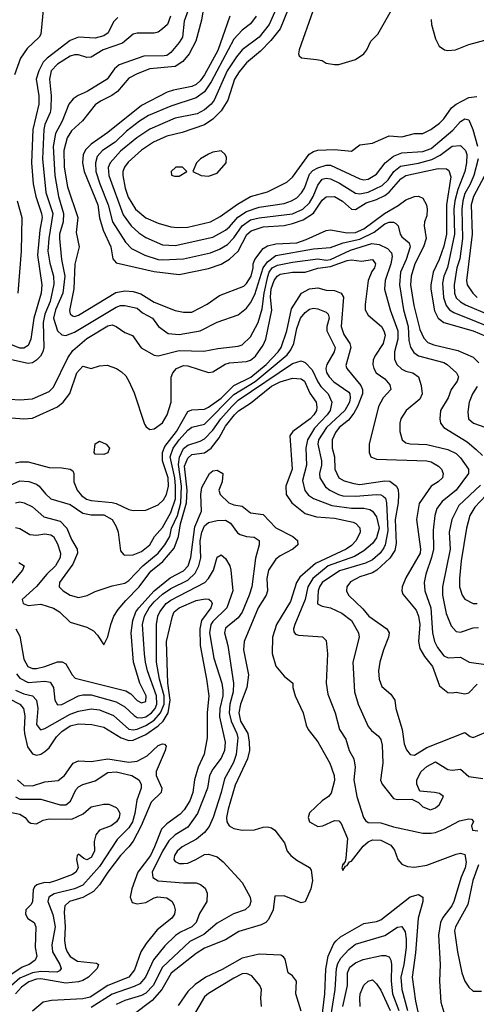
# Model space of a CAD drawing. Header units: inches. Extents: x 1793402 to 1900366, y 320852 to 470679.
# Tile 391 of 604: x 1854170 to 1856345, y 433960 to 438653. Entities that reach past the tile are written whole.
import ezdxf

# ---------------------------------------------------------------- set-up
doc = ezdxf.new("R2010")
doc.units = ezdxf.units.IN
doc.header["$MEASUREMENT"] = 0
doc.layers.add('B8453', color=7, linetype='Continuous')

msp = doc.modelspace()

# ---------------------------------------------------------------- linework, layer by layer
at = {"layer": 'B8453', "color": 4}
for points, elevation in [([(1855507.6, 438850), (1855410.3, 438610), (1855366.5, 438553.5), (1855316.9, 438503.1), (1855250, 438447.3), (1855215.3, 438404.7), (1855193.4, 438370), (1855161.1, 438270), (1855130, 438218.4), (1855090, 438178.7), (1855050, 438151.3), (1854944.4, 438115.6), (1854870, 438098), (1854807.3, 438070), (1854750, 438031.6), (1854686.8, 437973.2), (1854668.4, 437950), (1854661.3, 437930), (1854660.3, 437910), (1854671.8, 437850), (1854687.1, 437807.1), (1854721.6, 437750), (1854770, 437708), (1854830, 437683.8), (1854890, 437666), (1854922, 437662), (1854970, 437663.8), (1855079, 437690), (1855124.9, 437715.1), (1855206.7, 437773.3), (1855270, 437810.4), (1855350, 437832.7), (1855442, 437878), (1855470, 437902.8), (1855548.2, 438011.8), (1855570, 438025.5), (1855590, 438030.6), (1855670, 438034), (1855750, 438026), (1855790, 438056), (1855850, 438064.7), (1855930, 438098.8), (1855990, 438094), (1856050, 438110.8), (1856090, 438110.7), (1856129, 438130), (1856170, 438160.5), (1856190, 438180.7), (1856227.4, 438232.6), (1856249.8, 438250.2), (1856310, 438282.4), (1856347.5, 438287.5)], 376), ([(1855012.7, 438810), (1854953.7, 438646.3), (1854944.9, 438570), (1854930, 438543.7), (1854890, 438496), (1854870, 438482.9), (1854858.7, 438481.3), (1854761.4, 438478.6), (1854642.8, 438437.2), (1854620.9, 438419.1), (1854586.8, 438370), (1854490.8, 438310), (1854448.2, 438291.8), (1854424.4, 438275.6), (1854404, 438250), (1854372.4, 438170), (1854339.5, 438110), (1854329, 438049), (1854337.7, 437910), (1854354.3, 437810), (1854378.9, 437730), (1854377.4, 437690), (1854359.5, 437630), (1854358.7, 437610), (1854368.7, 437510), (1854385.2, 437430), (1854375.6, 437350), (1854340.8, 437270), (1854330.3, 437230), (1854350.3, 437170.3), (1854370, 437150.6), (1854390, 437148.2), (1854430, 437163.7), (1854630, 437283.1), (1854650, 437290.4), (1854670.4, 437290.4), (1854730, 437278.8), (1854755.2, 437255.2), (1854802.8, 437230), (1854830.8, 437190), (1854877.5, 437157.5), (1854930, 437152.7), (1855029.6, 437170.4), (1855110, 437210.7), (1855210, 437246.8), (1855250, 437278.8), (1855270, 437302.8), (1855290, 437342.8), (1855329, 437471), (1855350, 437498.9), (1855390, 437528.9), (1855570, 437560.9), (1855650, 437566.4), (1855710.8, 437589.2), (1855790, 437607.5), (1855859.1, 437640.9), (1855910, 437679.6), (1855930, 437687.4), (1855950, 437688.4), (1855962, 437682), (1855972.7, 437670), (1855982.4, 437630), (1855990, 437617.3), (1856026, 437590), (1856030.5, 437570.5), (1856010.3, 437510), (1855983.6, 437450), (1855978.9, 437390), (1855998, 437270), (1856020.2, 437190), (1856024.2, 437124.2), (1856031.8, 437091.8), (1856047.5, 437067.5), (1856070, 437050.5), (1856190, 437019.3), (1856206.8, 437010), (1856251.3, 436970), (1856261, 436950), (1856254, 436930), (1856226, 436890), (1856210.8, 436850), (1856174, 436790), (1856170.7, 436750), (1856174.8, 436730), (1856191, 436710), (1856301.3, 436641.3), (1856345.1, 436605.1), (1856375.1, 436575.1)], 352), ([(1855416.4, 438763.6), (1855357.6, 438630), (1855310, 438569.6), (1855230, 438509.6), (1855203.4, 438476.6), (1855158.3, 438410), (1855095.8, 438270), (1855081.6, 438250), (1855050, 438223.6), (1855015.1, 438204.9), (1854910, 438183.6), (1854790, 438131.5), (1854728, 438090), (1854650, 438026), (1854600.4, 437970), (1854591.9, 437948.1), (1854593.7, 437910), (1854663.4, 437723.4), (1854700.5, 437670), (1854737.2, 437637.2), (1854770, 437615.5), (1854850, 437580.4), (1854910, 437576.4), (1855090, 437616.4), (1855150, 437650.4), (1855170, 437666.4), (1855209, 437711), (1855250, 437739), (1855310, 437759.6), (1855430, 437777.6), (1855465.2, 437790), (1855490, 437804.4), (1855512.9, 437827.1), (1855526.3, 437850), (1855550, 437917.1), (1855566.2, 437933.8), (1855590, 437947.4), (1855630, 437959.5), (1855650, 437959.5), (1855790, 437894.9), (1855810, 437890.4), (1855830, 437892.7), (1855870, 437916.3), (1855911.6, 437970), (1855950, 438003.1), (1855990, 438018), (1856090, 438024.2), (1856130, 438039.5), (1856233.1, 438126.9), (1856270, 438167.3), (1856290, 438180.7), (1856310, 438176), (1856328.2, 438130), (1856350.2, 438050.2)], 372), ([(1854283.8, 438716.2), (1854270, 438584), (1854263, 438570), (1854204.9, 438515.1), (1854173.4, 438470), (1854144.6, 438390)], 336), ([(1855565.7, 438694.3), (1855501, 438510), (1855498, 438490), (1855501, 438481), (1855511.6, 438471.6), (1855583.6, 438463.6), (1855610, 438458), (1855630, 438446), (1855670, 438438.8), (1855690, 438438.8), (1855770, 438462.8), (1855808.7, 438490), (1855824, 438510), (1855842, 438550), (1855875.5, 438584.5), (1855948, 438710)], 384), ([(1854636.5, 438663.5), (1854617.3, 438642.7), (1854590.5, 438590), (1854570, 438575.6), (1854530, 438564.2), (1854450, 438569.6), (1854410, 438553.6), (1854300.3, 438470), (1854281.7, 438450), (1854260.3, 438410), (1854248.9, 438370), (1854260.3, 438290), (1854260.9, 438250), (1854231.6, 438130), (1854226.3, 437970), (1854234.3, 437870), (1854245.8, 437810), (1854274.3, 437730), (1854276.5, 437710), (1854265.5, 437650), (1854254, 437530), (1854275.8, 437390), (1854271.7, 437350), (1854236.5, 437230), (1854222.6, 437130), (1854210, 437099.3), (1854190, 437087.6), (1854170, 437088), (1854110.9, 437110.9)], 344), ([(1854887.7, 438670), (1854874, 438630), (1854850, 438609), (1854830, 438594), (1854810, 438589.2), (1854730, 438589.2), (1854710, 438584), (1854658.7, 438541.3), (1854566.8, 438510), (1854510, 438475.1), (1854490, 438472.3), (1854450, 438485.6), (1854430, 438485.6), (1854410, 438478.7), (1854350, 438441.6), (1854320.3, 438410), (1854312, 438370), (1854319.5, 438290), (1854318, 438230), (1854314.9, 438210), (1854290, 438153.2), (1854284.9, 438130), (1854278.9, 437990), (1854294.9, 437830), (1854327.6, 437730), (1854307.9, 437610), (1854304, 437550), (1854312.5, 437492.5), (1854330.3, 437430), (1854332.8, 437392.8), (1854314.7, 437310), (1854290.2, 437250), (1854280.8, 437210), (1854284.9, 437090), (1854280.4, 437070), (1854268.2, 437050), (1854250.2, 437029.8), (1854230, 437017.6), (1854210, 437014.7), (1854130, 437031.5)], 348), ([(1855041.6, 438690), (1855036.4, 438650), (1855008.4, 438550), (1854977.1, 438490), (1854946.3, 438453.7), (1854910, 438429.7), (1854790, 438418), (1854730, 438395.1), (1854690, 438373.6), (1854636.3, 438310), (1854608.9, 438291.1), (1854554.7, 438265.3), (1854530, 438246.6), (1854468.8, 438171.2), (1854417.1, 438122.9), (1854395.8, 438090), (1854379.5, 438030), (1854380.8, 437950), (1854397, 437857), (1854446.7, 437710), (1854438, 437638), (1854452.7, 437570), (1854432, 437488), (1854428, 437370), (1854406.4, 437266.4), (1854410.6, 437250.6), (1854422, 437242), (1854430, 437239.1), (1854450, 437244.4), (1854627.7, 437352.3), (1854670, 437361.1), (1854710, 437358), (1854747, 437347), (1854810, 437307), (1854910, 437267.7), (1854950, 437259.1), (1854990, 437259.1), (1855063, 437297), (1855122.3, 437337.7), (1855237.2, 437382.8), (1855250, 437394.9), (1855272.3, 437430), (1855282.3, 437470), (1855282.3, 437490), (1855290, 437510.4), (1855330, 437563), (1855350, 437575.3), (1855390, 437584.6), (1855490, 437590.2), (1855535.3, 437604.7), (1855630, 437648.2), (1855650, 437652), (1855730, 437636.5), (1855770, 437638.2), (1855810, 437656.5), (1855908, 437730), (1855973.1, 437766.9), (1856010, 437794), (1856050.4, 437810.4), (1856070, 437812.4), (1856090, 437802.8), (1856107.7, 437770), (1856111.8, 437750), (1856110, 437718), (1856098.8, 437690), (1856097.3, 437670), (1856106, 437610), (1856093.6, 437570), (1856052.7, 437490), (1856035.6, 437430), (1856031.8, 437390), (1856047.9, 437290), (1856076.9, 437176.9), (1856094.7, 437134.7), (1856114.6, 437114.6), (1856142.7, 437102.7), (1856256.5, 437076.5), (1856330, 437044.4), (1856357.1, 437017.1)], 356), ([(1855170.4, 438670), (1855113.3, 438506.7), (1855050.2, 438390), (1855030, 438361.6), (1855010, 438343.5), (1854990, 438334), (1854902.7, 438317.3), (1854873, 438307), (1854750, 438244.2), (1854590, 438114.7), (1854510, 438060.5), (1854485.3, 438034.7), (1854471.8, 438010), (1854469.1, 437970), (1854476.9, 437930), (1854542, 437770), (1854549.1, 437709.1), (1854567.4, 437650), (1854603.8, 437570), (1854612.8, 437512.8), (1854630, 437494), (1854810, 437453.4), (1854930, 437438.7), (1855070, 437466.7), (1855130, 437488.5), (1855170, 437512.2), (1855210, 437550.4), (1855251.6, 437628.4), (1855272.6, 437647.4), (1855330, 437665.8), (1855430, 437672.7), (1855470, 437680.8), (1855520.5, 437699.5), (1855569, 437731), (1855610, 437792.4), (1855630, 437808.4), (1855670, 437810.4), (1855707.9, 437787.9), (1855750, 437750.4), (1855770, 437748.7), (1855820.7, 437779.3), (1855870, 437795.2), (1855910, 437814.9), (1855930, 437830.3), (1855985.8, 437894.2), (1856010, 437910.3), (1856164.1, 437944.1), (1856202.5, 437942.5), (1856214.9, 437934.9), (1856224.1, 437904.1), (1856202.6, 437770), (1856202.4, 437630), (1856190, 437573.2), (1856169, 437510), (1856139.6, 437450), (1856128.3, 437390), (1856128.2, 437368.2), (1856145.4, 437265.4), (1856163.1, 437230), (1856190, 437210.4), (1856330.8, 437170), (1856390, 437144.2)], 364), ([(1855297.1, 438670), (1855270, 438632.7), (1855230, 438603.7), (1855190, 438560.9), (1855082.5, 438357.5), (1855050, 438309.6), (1855010, 438280.5), (1854890, 438241.3), (1854783.4, 438196.6), (1854740.5, 438170), (1854678, 438122), (1854623.8, 438070), (1854563.8, 438030), (1854539.3, 438000.7), (1854530.3, 437970), (1854533.1, 437930), (1854551.2, 437871.2), (1854591.5, 437770), (1854611.8, 437690), (1854673, 437593), (1854703.1, 437563.1), (1854766, 437530), (1854830, 437510.4), (1854850, 437508.9), (1854950, 437513.7), (1855078.8, 437541.2), (1855121.3, 437558.7), (1855159.3, 437580.7), (1855190, 437614), (1855230, 437670.3), (1855270, 437698.3), (1855310.9, 437709.1), (1855470, 437727.7), (1855518.4, 437750), (1855550, 437779.3), (1855568.3, 437810), (1855590, 437864), (1855610, 437892.4), (1855630, 437897.6), (1855650, 437893.7), (1855693.5, 437873.5), (1855770, 437826.7), (1855790, 437823.1), (1855830, 437830.3), (1855897.2, 437862.8), (1855925.1, 437890), (1855951.5, 437930), (1855984.8, 437955.2), (1856070, 437969.1), (1856133.2, 437986.8), (1856173.2, 438006.8), (1856230, 438050.3), (1856270, 438052.7), (1856294, 438030), (1856299.5, 438010), (1856299, 437970), (1856290.2, 437930), (1856256.7, 437843.3), (1856242.9, 437790), (1856238, 437750), (1856241.5, 437630), (1856207.4, 437472.6), (1856190.3, 437430), (1856183.4, 437396.6), (1856189.1, 437329.1), (1856201.3, 437290), (1856218, 437270), (1856238, 437258), (1856451.1, 437171.1)], 368), ([(1856130, 438654), (1856131, 438630), (1856150, 438562), (1856167.5, 438527.5), (1856194, 438510), (1856210, 438506.8), (1856246, 438510), (1856310, 438534), (1856410, 438561)], 384), ([(1856354.6, 437990), (1856334, 437910), (1856314.6, 437865.4), (1856290, 437824.5), (1856280.7, 437790), (1856276.2, 437750), (1856279.1, 437610), (1856266.7, 437513.3), (1856252.7, 437470), (1856239.6, 437390), (1856241.1, 437350), (1856250, 437328), (1856270, 437308.4), (1856293.9, 437293.9), (1856519.1, 437199.1)], 372), ([(1856394.6, 437930), (1856331.7, 437810), (1856320.2, 437770), (1856325.8, 437630), (1856298.7, 437410), (1856302.4, 437390), (1856328.2, 437350), (1856349.2, 437329.2)], 376), ([(1854157.4, 437790), (1854179.6, 437710), (1854176.9, 437550), (1854160.3, 437350)], 336), ([(1854123.7, 436843.7), (1854170, 436841.6), (1854230, 436845.5), (1854310, 436880.7), (1854330, 436901), (1854398.8, 437041.2), (1854423.3, 437076.7), (1854490, 437134), (1854590, 437194), (1854610, 437198), (1854630, 437190.5), (1854670, 437162), (1854707.1, 437147.1), (1854748.3, 437088.3), (1854810, 437054), (1854830, 437050.6), (1854930, 437075.8), (1855047.3, 437072.7), (1855113.8, 437086.2), (1855210, 437097.3), (1855230, 437104), (1855270, 437141), (1855306, 437210), (1855325.5, 437274.5), (1855334.6, 437350), (1855351.2, 437428.8), (1855358.8, 437450), (1855373, 437470), (1855397.2, 437482.8), (1855470, 437497.7), (1855590, 437512.7), (1855630, 437506.7), (1855650, 437509.4), (1855745.8, 437554.2), (1855846.7, 437586.7), (1855881.6, 437581.6), (1855922, 437562), (1855941.4, 437541.4), (1855944.5, 437524.5), (1855938, 437490), (1855910.4, 437410), (1855908.1, 437368.1), (1855934.4, 437270), (1855971.6, 437170), (1855971.5, 437130), (1855955.8, 437070), (1855955.5, 437035.5), (1855967.3, 437010), (1855990, 436987.3), (1856010, 436977.3), (1856042, 436970), (1856070, 436951.3), (1856082, 436910), (1856087.3, 436870), (1856076.1, 436843.9), (1856011, 436790), (1855986, 436750), (1855981, 436730), (1855981, 436690), (1855991.3, 436650), (1856010, 436636), (1856030, 436631), (1856110, 436628.2), (1856210, 436603.8), (1856250, 436584.9), (1856270, 436564), (1856307.7, 436510), (1856307.7, 436490), (1856248.9, 436411.1), (1856182.9, 436357.1), (1856157, 436323), (1856148, 436290), (1856139.5, 436220.5), (1856141.3, 436130), (1856132.4, 436090), (1856104.4, 436010), (1856096.4, 435970), (1856100.4, 435930), (1856128.4, 435850), (1856137.1, 435730), (1856146.4, 435690), (1856160.6, 435660.6), (1856190, 435620.7), (1856210.7, 435610.7), (1856270, 435614.8), (1856310.7, 435590.7), (1856390, 435579.1)], 348), ([(1854130, 436755.5), (1854190, 436750.5), (1854230, 436753), (1854350, 436808.5), (1854377, 436830), (1854408.2, 436871.8), (1854442, 436970), (1854470, 437001), (1854510, 436991), (1854550, 437003.8), (1854586, 437006), (1854631.3, 436990), (1854655.2, 436975.2), (1854674.9, 436954.9), (1854690.4, 436930.4), (1854714.3, 436874.3), (1854764.6, 436724.6), (1854772.2, 436712.2), (1854790, 436699.1), (1854810, 436702.4), (1854850, 436732.2), (1854872.9, 436770), (1854890.8, 436830), (1854891.4, 436948.6), (1854899.5, 436970), (1854917.2, 436990), (1854950, 437004.4), (1854970, 437002.4), (1855070, 436970.7), (1855090, 436974), (1855148.5, 437011.5), (1855170, 437017.4), (1855250, 437024), (1855270, 437030.3), (1855292.8, 437050), (1855330, 437102.4), (1855343.1, 437130), (1855370.9, 437269.1), (1855364.5, 437330), (1855367.7, 437370), (1855382, 437410), (1855396.2, 437430), (1855410, 437439.5), (1855470, 437450.2), (1855530, 437448.9), (1855590, 437469.2), (1855650, 437477.4), (1855730, 437504.7), (1855750, 437507.7), (1855798, 437502), (1855850.3, 437510.3), (1855865.5, 437490), (1855860.4, 437470), (1855847.9, 437452.1), (1855830.3, 437410), (1855815.8, 437295.8), (1855816.4, 437270), (1855830, 437244.9), (1855892.7, 437190), (1855904.9, 437170), (1855910.3, 437150), (1855902, 437110), (1855862.4, 437050), (1855854, 437030), (1855852.2, 437010), (1855856.4, 436990), (1855868.4, 436970), (1855910, 436940.5), (1855933.3, 436913.3), (1855937.3, 436890), (1855901.3, 436850), (1855878.7, 436810), (1855834, 436630), (1855834, 436590), (1855842.8, 436570), (1855870, 436558), (1856110, 436550.4), (1856130, 436546.4), (1856165.5, 436525.5), (1856179.1, 436510), (1856187.7, 436490), (1856184, 436470), (1856162.8, 436450), (1856130, 436429.4), (1856073.4, 436346.6), (1856059.5, 436270), (1856079.5, 436130), (1856077, 436110), (1856010, 435992.7), (1855992.7, 435950), (1855990.6, 435930), (1855995.5, 435915.5), (1856058.6, 435838.6), (1856070.2, 435810.2), (1856075.6, 435770), (1856070.3, 435690), (1856076.5, 435656.5), (1856098.3, 435618.3), (1856136.4, 435570), (1856170, 435478), (1856210, 435446.8), (1856230, 435444), (1856250, 435448), (1856290, 435440.3), (1856310, 435444.9), (1856350, 435485.5)], 344), ([(1854150, 436540.5), (1854170, 436546), (1854210, 436546), (1854310, 436518), (1854370, 436517.3), (1854410.5, 436510.5), (1854422.8, 436502.8), (1854427.3, 436490), (1854428.2, 436450), (1854443.7, 436410), (1854464.5, 436384.5), (1854488.1, 436368.1), (1854510, 436362), (1854610, 436352), (1854630, 436347), (1854690, 436318.4), (1854710, 436314.4), (1854770, 436315.5), (1854830, 436340.5), (1854855.5, 436364.5), (1854869.8, 436390.2), (1854878.2, 436430), (1854877.1, 436470), (1854849.8, 436550), (1854849.8, 436590), (1854861.2, 436618.8), (1854916.8, 436690), (1854970, 436785.5), (1854990, 436793), (1855050, 436796.5), (1855070, 436806), (1855130, 436849.1), (1855190.5, 436909.5), (1855271.4, 436948.6), (1855344.6, 437010), (1855401.7, 437070), (1855414.8, 437090), (1855443.1, 437170), (1855464.9, 437275.1), (1855511.8, 437350), (1855550, 437370.2), (1855590, 437374.3), (1855630, 437363.8), (1855670, 437362.4), (1855700.7, 437350), (1855712, 437330), (1855701.5, 437190), (1855713.3, 437153.3), (1855742.6, 437110), (1855747.4, 437090), (1855724.1, 437004.1), (1855727.7, 436990), (1855794.3, 436910), (1855802.7, 436890), (1855802.7, 436870), (1855779.7, 436810), (1855762, 436778), (1855735.9, 436744.1), (1855691.3, 436708.7), (1855674.8, 436685.2), (1855658.9, 436650), (1855658.3, 436610), (1855668.8, 436570), (1855670.5, 436510), (1855690.8, 436470), (1855715.3, 436455.3), (1855762, 436442), (1855790, 436438.3), (1855910, 436455.8), (1855932.7, 436452.7), (1855964.9, 436430), (1855972.4, 436412.4), (1855974, 436390), (1855973.6, 436350), (1855958.8, 436270), (1855963.4, 436156.6), (1855956.4, 436123.6), (1855933, 436087), (1855871.5, 436028.5), (1855850, 436015.8), (1855790, 435997.6), (1855745.7, 435974.3), (1855727.7, 435950), (1855727.3, 435930), (1855736.3, 435910), (1855804.8, 435844.8), (1855833, 435810), (1855918.8, 435750), (1855930.4, 435730.4), (1855927.3, 435710), (1855903, 435650), (1855885.5, 435590), (1855879.3, 435550), (1855883, 435510), (1855894.4, 435474.4), (1855938.5, 435438.5), (1855957.3, 435410), (1855962, 435370), (1855992.4, 435270), (1856002, 435202), (1856012.8, 435172.8), (1856030, 435151), (1856050, 435147.7), (1856110, 435184.4), (1856290, 435256), (1856316, 435236), (1856330, 435231), (1856390, 435257.1)], 336), ([(1854050, 436400.4), (1854170, 436454.9), (1854212.5, 436452.5), (1854250, 436439.1), (1854262.8, 436430), (1854292.3, 436392.3), (1854318, 436370), (1854410, 436343), (1854470, 436300.5), (1854510, 436292.4), (1854570, 436292.4), (1854610, 436270.7), (1854630, 436238), (1854639.1, 436210), (1854650, 436122), (1854663.5, 436103.5), (1854670, 436101), (1854710, 436102), (1854750, 436118), (1854789.3, 436150), (1854811.8, 436190), (1854850, 436233), (1854890, 436304.9), (1854911.4, 436370), (1854912, 436430), (1854908.4, 436470), (1854886.8, 436570), (1854901, 436610), (1854930, 436650.3), (1854970, 436695.8), (1854990, 436710.4), (1855050, 436724.9), (1855190, 436866), (1855291.5, 436928.5), (1855443.7, 437056.3), (1855460.9, 437079.1), (1855475.4, 437110), (1855490, 437181), (1855507.3, 437230), (1855530, 437257.3), (1855550, 437274), (1855570, 437277.3), (1855590, 437275.5), (1855630, 437259.1), (1855639.1, 437250), (1855644.9, 437230), (1855633, 437190), (1855633, 437170), (1855673, 437090), (1855668.2, 437070), (1855633.4, 437010), (1855628.8, 436990), (1855631.8, 436971.8), (1855644.4, 436950), (1855667, 436927), (1855737.2, 436877.2), (1855743, 436870), (1855744.9, 436850), (1855741.1, 436830), (1855718.7, 436790), (1855631.6, 436710), (1855593.7, 436650), (1855590.4, 436630), (1855608.4, 436550), (1855608.4, 436530), (1855597.6, 436490), (1855600.4, 436470), (1855626.6, 436426.6), (1855647.7, 436410), (1855689.2, 436389.2), (1855710, 436384), (1855770, 436382.3), (1855870.3, 436390.3), (1855890, 436388), (1855901.3, 436381.3), (1855911.8, 436371.8), (1855917.6, 436350), (1855923.2, 436216.8), (1855911.7, 436150), (1855904.8, 436135.2), (1855886.4, 436110), (1855850, 436078.7), (1855817.2, 436062.8), (1855694.1, 436025.9), (1855610.5, 435970), (1855597.6, 435950), (1855592.2, 435930), (1855588.4, 435868.4), (1855610, 435857.3), (1855650, 435850.5), (1855703.9, 435823.9), (1855750.6, 435790), (1855784, 435730), (1855786.8, 435710), (1855757.3, 435590), (1855764.9, 435450), (1855782.8, 435390), (1855830, 435284.7), (1855845.2, 435265.2), (1855878.5, 435238.5), (1855890, 435222), (1855895.9, 435195.9), (1855900.4, 435110), (1855888, 435028), (1855896, 435010), (1855950, 434941), (1855970, 434936), (1856038, 434938), (1856070, 434922), (1856090, 434901), (1856127.5, 434887.5), (1856150, 434896), (1856168.7, 434910), (1856188.7, 434950), (1856170, 434964), (1856146, 434970), (1856076.4, 434976.4), (1856061.2, 435010), (1856062, 435030), (1856082.9, 435070), (1856110, 435092.7), (1856150, 435115.5), (1856210, 435078.4), (1856230, 435075.5), (1856270, 435081), (1856310, 435046), (1856375.6, 435035.6)], 332), ([(1854149.7, 436350.3), (1854170, 436355.5), (1854191.3, 436350), (1854230, 436330.6), (1854284.2, 436284.2), (1854362.6, 436262.6), (1854394.9, 436230), (1854416.1, 436176.1), (1854444, 436130), (1854444.9, 436110), (1854422.9, 436057.1), (1854359.1, 435970), (1854357.3, 435950), (1854376, 435930), (1854410, 435910.7), (1854450, 435899.1), (1854491.8, 435908.2), (1854530, 435926.8), (1854610, 435954.8), (1854670, 435967.3), (1854690, 435980.7), (1854756.9, 436050), (1854829.6, 436110), (1854861.1, 436150), (1854884.8, 436190), (1854893.5, 436230), (1854921.4, 436290), (1854936.8, 436350), (1854939.9, 436430), (1854926.8, 436533.2), (1854931.4, 436568.6), (1854950.7, 436609.3), (1854970, 436625.7), (1855030, 436644.9), (1855050, 436655.8), (1855090, 436696.5), (1855127.6, 436750), (1855179.8, 436810), (1855210, 436839.1), (1855470, 437014), (1855510, 437027.7), (1855530, 437018.8), (1855563.9, 436983.9), (1855590, 436927.7), (1855605.1, 436905.1), (1855639.3, 436870), (1855656.4, 436830), (1855648.7, 436790), (1855635.3, 436770), (1855574.2, 436705.8), (1855540.9, 436650), (1855533.1, 436610), (1855536.5, 436530), (1855517.3, 436457.3), (1855528.9, 436408.9), (1855546.1, 436386.1), (1855570, 436370.5), (1855657.2, 436337.2), (1855750, 436324.6), (1855810, 436324.9), (1855837.7, 436317.7), (1855850.3, 436310.3), (1855870, 436282.8), (1855883.1, 436230), (1855870, 436183.7), (1855850, 436157), (1855810, 436121.6), (1855764.9, 436095.1), (1855639.3, 436050), (1855566, 435990), (1855542.3, 435950), (1855530.3, 435890), (1855480.5, 435770), (1855474, 435750), (1855475.3, 435735.3), (1855484.5, 435724.5), (1855498.8, 435718.8), (1855611.6, 435711.6), (1855630, 435694), (1855635.5, 435630), (1855630.5, 435490.5), (1855638.5, 435438.5), (1855673, 435350), (1855694, 435270), (1855723, 435223), (1855739.1, 435170), (1855762, 435130), (1855768, 435090), (1855761.6, 435030), (1855776.3, 434950), (1855807.3, 434850), (1855816.8, 434836.8), (1855830, 434826.8), (1855890, 434825.5), (1855950, 434806), (1856090, 434776), (1856130, 434776), (1856150, 434778.8), (1856190, 434794), (1856265.8, 434834.2), (1856310, 434844.7), (1856322, 434842), (1856331.3, 434831.3), (1856322.8, 434810), (1856327.3, 434790), (1856352.5, 434787.5)], 328), ([(1854150, 436233.4), (1854170, 436227.3), (1854218.5, 436198.5), (1854250, 436196.3), (1854290, 436202.4), (1854317.4, 436197.4), (1854330.3, 436190.3), (1854350, 436154.8), (1854364.2, 436110), (1854362.6, 436090), (1854340.3, 436050), (1854298.7, 436010), (1854249, 435951), (1854180.7, 435890), (1854186.8, 435870), (1854210, 435860.7), (1854270, 435867.7), (1854330, 435847.7), (1854358.8, 435830), (1854410, 435781), (1854490, 435757.3), (1854520.5, 435740.5), (1854539.8, 435719.8), (1854570, 435674), (1854590, 435712), (1854603.6, 435770), (1854618.3, 435810), (1854638.7, 435841.3), (1854674.7, 435885.3), (1854739.1, 435950), (1854795.1, 436024.9), (1854851.2, 436070), (1854906.3, 436133.7), (1854926.8, 436190), (1854936.5, 436250), (1854964.9, 436350), (1854967.9, 436410), (1854954.6, 436525.5), (1854970, 436563.1), (1854990, 436580.2), (1855050, 436589.1), (1855081.3, 436610), (1855120.5, 436659.5), (1855150, 436715.8), (1855192.8, 436770), (1855211.6, 436788.4), (1855270, 436824.9), (1855370, 436906.3), (1855410, 436927.2), (1855470, 436944.9), (1855510, 436940.7), (1855526, 436930), (1855552.7, 436872.7), (1855581.6, 436830), (1855585.8, 436805.8), (1855583.1, 436790), (1855571.8, 436770), (1855553.7, 436750), (1855470.8, 436690), (1855456, 436670), (1855468, 436510), (1855438, 436430), (1855439.1, 436390), (1855465.5, 436350), (1855530, 436299.3), (1855583.4, 436283.4), (1855670, 436276.9), (1855758, 436258), (1855771.8, 436251.8), (1855790, 436230.8), (1855792.4, 436210), (1855772, 436170), (1855750, 436146.6), (1855725.5, 436130), (1855578.4, 436061.6), (1855504.2, 435995.8), (1855488.5, 435970), (1855459.5, 435880.5), (1855394, 435770), (1855374, 435710), (1855372.1, 435632.1), (1855390, 435571.3), (1855430, 435524.7), (1855470.9, 435490.9), (1855471.3, 435470), (1855482, 435430), (1855521, 435350), (1855534.8, 435290), (1855544, 435270), (1855590.4, 435210.4), (1855647.3, 435110), (1855667.7, 435050), (1855670, 435026), (1855653.2, 434966.8), (1855641, 434950), (1855610, 434929.2), (1855550, 434873.2), (1855544, 434850), (1855550.7, 434830), (1855590, 434807), (1855614, 434810), (1855670, 434836.3), (1855690, 434834.8), (1855701.6, 434821.6), (1855732, 434750), (1855723.4, 434656.6), (1855719.9, 434640.1), (1855712, 434630), (1855714, 434626), (1855710, 434628), (1855704, 434610), (1855710, 434598), (1855721.2, 434618.8), (1855730, 434621), (1855741.3, 434638.7), (1855750, 434643), (1855806.9, 434713.1), (1855830, 434734), (1855850, 434744.4), (1855890, 434742.4), (1855938, 434718), (1855955.2, 434695.2), (1855970.7, 434650), (1855990, 434628), (1856016.7, 434616.7), (1856050, 434614.4), (1856110, 434622.6), (1856250, 434676.3), (1856270, 434681), (1856290, 434674), (1856296.7, 434636.7), (1856292, 434610), (1856273.7, 434566.3), (1856237.6, 434450), (1856228.4, 434430), (1856185.7, 434374.3), (1856174, 434350), (1856164.9, 434290), (1856173.7, 434150), (1856170.4, 434070), (1856176.3, 433970), (1856200.5, 433890)], 324), ([(1856350, 436904), (1856327.3, 436870), (1856310.7, 436830), (1856304.5, 436784.5), (1856307.3, 436750), (1856331.3, 436730), (1856391, 436710)], 356), ([(1854152, 435750), (1854170, 435714), (1854190, 435604.7), (1854208.2, 435570), (1854230, 435561.3), (1854250, 435561.3), (1854290, 435570.4), (1854350, 435592.2), (1854372.4, 435592.4), (1854390, 435582.8), (1854419.1, 435530), (1854434.4, 435514.4), (1854674.6, 435454.6), (1854699.9, 435439.9), (1854730, 435408), (1854750, 435396.3), (1854770, 435404), (1854773, 435430), (1854742, 435490), (1854712.4, 435590), (1854701, 435730), (1854708.6, 435790), (1854723.5, 435830), (1854736.8, 435850), (1854810, 435931.5), (1854886.8, 435993.2), (1854950, 436025.7), (1854972.3, 436050), (1854985.3, 436090), (1855003.6, 436236.4), (1855036.3, 436310), (1855032.3, 436390), (1855037, 436423), (1855074, 436490), (1855090, 436502.8), (1855110, 436506), (1855138, 436490), (1855134, 436450), (1855118, 436410), (1855124.7, 436390), (1855166, 436350), (1855190, 436340.7), (1855230, 436334), (1855270, 436302.8), (1855330, 436294.9), (1855390, 436230.4), (1855470.6, 436190), (1855493.4, 436170), (1855494.8, 436150), (1855471, 436130), (1855410, 436098), (1855390, 436080.9), (1855355.8, 436030), (1855347.4, 435990), (1855350.4, 435930), (1855343.8, 435910), (1855305.3, 435850), (1855238.4, 435690), (1855236.4, 435650), (1855260.3, 435530), (1855251.7, 435470), (1855221.7, 435390), (1855213.8, 435350), (1855222.4, 435310), (1855256.5, 435250), (1855263.6, 435210), (1855264.6, 435170), (1855254.6, 435130), (1855196, 435004), (1855162.3, 434890), (1855155.3, 434850), (1855157.1, 434830), (1855167.3, 434810), (1855190, 434797.3), (1855230, 434790.7), (1855289, 434791), (1855330, 434804.7), (1855350, 434806), (1855370, 434801), (1855384.7, 434790), (1855430.7, 434730), (1855444.7, 434690), (1855461, 434670), (1855490, 434646.8), (1855550, 434611.3), (1855559.1, 434599.1), (1855564, 434550), (1855557.3, 434510), (1855530, 434449.2), (1855510, 434444), (1855430, 434477.2), (1855384.7, 434475.3), (1855377.3, 434410), (1855355.8, 434364.2), (1855342.8, 434350), (1855320.7, 434339.3), (1855213.3, 434306.7), (1855150, 434267.3), (1855050, 434227.8), (1855010, 434201.6), (1854892, 434108), (1854846.3, 434030), (1854801.2, 433978.8), (1854710, 433909.4)], 316), ([(1856365.1, 436434.9), (1856262.2, 436337.8), (1856228, 436270), (1856215.5, 436210), (1856220.3, 436130), (1856183.8, 435950), (1856184.9, 435910), (1856202.3, 435822.3), (1856224.7, 435764.7), (1856250, 435737.3), (1856270, 435733.4), (1856330, 435754.9), (1856356.3, 435756.3)], 352), ([(1856392.8, 436387.2), (1856338.4, 436330), (1856314.4, 436290), (1856298.4, 436230), (1856273, 436073), (1856264.4, 435990), (1856265.5, 435950), (1856277.3, 435910), (1856290, 435891), (1856330, 435870.7), (1856350, 435870.6)], 356), ([(1854154.9, 435534.9), (1854170, 435514.9), (1854210, 435493.7), (1854290, 435500.4), (1854315.1, 435495.1), (1854330.3, 435470.3), (1854336.3, 435410), (1854350, 435388), (1854370, 435388.2), (1854450, 435430.4), (1854470, 435435.8), (1854510, 435434.9), (1854630, 435402), (1854670, 435378.4), (1854715.8, 435335.8), (1854730, 435327.2), (1854750, 435324.9), (1854770, 435330.3), (1854796.9, 435350), (1854815.1, 435370), (1854823.5, 435390), (1854821.8, 435430), (1854779.2, 435550), (1854768.3, 435590), (1854763.5, 435630), (1854754.3, 435770), (1854764.4, 435810), (1854787.1, 435850), (1854810, 435878), (1854850, 435914.3), (1854890, 435941.7), (1854970, 435981.7), (1855005, 436015), (1855023.1, 436050), (1855032.1, 436087.9), (1855029.8, 436169.8), (1855036.9, 436210), (1855050, 436240.5), (1855070, 436256.4), (1855110, 436266), (1855150, 436268.2), (1855173.8, 436253.8), (1855207.5, 436207.5), (1855219.5, 436199.5), (1855249.5, 436190.5), (1855287.3, 436187.3), (1855311.3, 436170), (1855311.3, 436150), (1855293, 436087), (1855275.8, 435950), (1855263.1, 435910), (1855230, 435829.3), (1855210, 435802), (1855150, 435752.7), (1855145.5, 435730), (1855161.3, 435670), (1855187.7, 435490), (1855186.7, 435450), (1855171.3, 435390), (1855166.9, 435350), (1855176.5, 435310), (1855204.6, 435250), (1855208.9, 435230), (1855201.7, 435150), (1855188, 435112), (1855144.8, 435035.2), (1855130.3, 434970), (1855092.2, 434850), (1855073.1, 434806.9), (1855050, 434779.3), (1855012.5, 434747.5), (1854944, 434710), (1854920.7, 434690), (1854908, 434670), (1854904, 434650), (1854910, 434641), (1854930, 434630.8), (1854950, 434630.7), (1854970, 434633.4), (1855008.7, 434650), (1855050, 434674.8), (1855070, 434676), (1855110, 434662.8), (1855138.8, 434638.8), (1855230, 434541), (1855267.7, 434470), (1855270.5, 434450), (1855264, 434430), (1855244.7, 434410), (1855188.6, 434391.4), (1855110, 434347), (1855047, 434293), (1854980.7, 434259.3), (1854850, 434137.6), (1854804.9, 434050), (1854770, 434012.6), (1854750, 434001.7), (1854670, 433978.9), (1854630, 433959.7)], 312), ([(1854150, 435457), (1854190, 435439.6), (1854230.3, 435430.3), (1854250.5, 435410), (1854256.4, 435370), (1854250, 435294), (1854268, 435268), (1854290, 435274), (1854410, 435342.7), (1854450, 435357), (1854510, 435368.5), (1854550, 435363.1), (1854616.3, 435336.3), (1854690, 435272.2), (1854710, 435267.6), (1854730, 435271.5), (1854770, 435288.1), (1854810, 435314.7), (1854841.2, 435350), (1854858.7, 435390), (1854857.3, 435430), (1854835.3, 435510), (1854821.7, 435590), (1854821.6, 435770), (1854827.8, 435810), (1854836.9, 435830), (1854867.8, 435870), (1854890, 435886), (1855052.3, 435970), (1855069.7, 435990.3), (1855092.3, 436030), (1855110, 436092), (1855130, 436102), (1855150, 436084.7), (1855170.7, 436050.7), (1855176, 436030), (1855184.9, 435930), (1855156.4, 435850), (1855090, 435785.1), (1855080.9, 435770), (1855074, 435730), (1855094.4, 435610), (1855132, 435490), (1855138, 435458), (1855137.7, 435430), (1855124, 435370), (1855121.5, 435330), (1855148.7, 435210), (1855144.9, 435170), (1855130, 435132.7), (1855090, 435080.9), (1855074.4, 435050), (1855063.7, 434990), (1855017.1, 434870), (1854970, 434805.1), (1854910, 434767.6), (1854880.4, 434739.6), (1854850.3, 434690), (1854800.4, 434590), (1854803.9, 434563.9), (1854828.7, 434548.7), (1854950, 434538.4), (1855010, 434539.1), (1855030.5, 434530.5), (1855052.8, 434512.8), (1855062.8, 434490), (1855060.7, 434450), (1855026.6, 434393.4), (1855010.3, 434349.7), (1854990.6, 434330), (1854936.1, 434303.9), (1854912.7, 434287.3), (1854860.6, 434239.4), (1854807.8, 434172.2), (1854768.5, 434090), (1854741.8, 434058.2), (1854715.1, 434044.9), (1854610, 434008.4), (1854510, 433945.4)], 308), ([(1854165.8, 436065.8), (1854190.6, 436050), (1854183.8, 436030), (1854116.1, 435950)], 316), ([(1854117.8, 435417.8), (1854170.2, 435390.2), (1854188.5, 435370), (1854194.9, 435334.9), (1854190.3, 435270.3), (1854192.9, 435250), (1854207.4, 435187.4), (1854230, 435154), (1854250, 435148.2), (1854270, 435152.7), (1854290, 435164.4), (1854310, 435183), (1854345, 435235), (1854370, 435260.3), (1854410, 435287), (1854450, 435297), (1854513.7, 435293.7), (1854570, 435280.4), (1854653.4, 435230), (1854690, 435218), (1854710, 435218.5), (1854770, 435245.5), (1854830, 435287.1), (1854853.1, 435310), (1854876.8, 435350), (1854886.7, 435410), (1854876.2, 435490), (1854869.8, 435690), (1854896.9, 435810), (1854906, 435830), (1854930, 435850.3), (1855010, 435884.9), (1855052.7, 435892.7), (1855070.4, 435890.4), (1855081.4, 435881.4), (1855087.3, 435870), (1855080.5, 435850), (1855035.3, 435790), (1855027.4, 435750), (1855030.2, 435670), (1855060.2, 435510), (1855070.4, 435430), (1855063.1, 435350), (1855063, 435230), (1855048.5, 435151.5), (1855020.4, 435090), (1855002.4, 435030), (1854994.9, 434970), (1854980.3, 434930), (1854953.1, 434886.9), (1854934.2, 434865.8), (1854870, 434820.7), (1854844.9, 434795.1), (1854812.6, 434710), (1854792.6, 434670), (1854731.8, 434590), (1854703.8, 434510), (1854696, 434470), (1854706, 434446), (1854730, 434438.8), (1854770, 434444.9), (1854810, 434467.3), (1854827.7, 434472.3), (1854870, 434467.3), (1854896, 434450), (1854906, 434430), (1854910.7, 434410), (1854906.8, 434390), (1854894.8, 434370), (1854825.1, 434314.9), (1854772.7, 434250), (1854746.7, 434210), (1854716.2, 434123.8), (1854690.2, 434089.8), (1854590, 434049.8), (1854505.8, 433994.2), (1854470, 433986.2), (1854321.1, 433978.9), (1854281, 433970), (1854230, 433926.6)], 304), ([(1854158.4, 435030), (1854190, 435003.7), (1854230, 435001.1), (1854290, 435020.4), (1854353.1, 435026.9), (1854383.7, 435050), (1854424, 435110), (1854450, 435120.7), (1854510, 435117.1), (1854590, 435130.4), (1854690, 435114.9), (1854730, 435119.5), (1854776.4, 435143.6), (1854830, 435193.7), (1854850, 435202), (1854859.3, 435199.3), (1854866.8, 435190), (1854863, 435170), (1854820.5, 435070), (1854820.4, 435050), (1854846.7, 434990), (1854844.4, 434970), (1854796.3, 434923.7), (1854749.1, 434810), (1854710, 434738), (1854690.4, 434710), (1854650, 434669.6), (1854588.9, 434590), (1854550.2, 434529.8), (1854522, 434498), (1854471.1, 434468.9), (1854407.3, 434450), (1854384.4, 434430), (1854380.9, 434399.1), (1854386.9, 434330), (1854383.8, 434263.8), (1854387.2, 434230), (1854395.3, 434210), (1854410, 434188.2), (1854445.8, 434165.9), (1854535.9, 434155.9), (1854544.7, 434150), (1854538.8, 434130), (1854498, 434090), (1854470, 434073.3), (1854450, 434067.3), (1854390, 434061.4), (1854270, 434081.5), (1854250, 434080.3), (1854213.2, 434066.8), (1854178.7, 434041.3), (1854150.3, 434010)], 296), ([(1854150, 434948.2), (1854170, 434938.4), (1854270, 434938.4), (1854362, 434910), (1854390, 434910.6), (1854412.4, 434927.6), (1854437.7, 434982.3), (1854450, 434997.3), (1854470, 435008.2), (1854530, 435025.5), (1854590, 435064.4), (1854630, 435068.2), (1854704.7, 435050), (1854737.3, 435030), (1854747.7, 435010), (1854748, 434990), (1854727.2, 434932.8), (1854718.9, 434870), (1854707.6, 434830), (1854690, 434800.5), (1854634.6, 434745.4), (1854550, 434616.2), (1854470, 434528), (1854430.2, 434509.8), (1854333.9, 434486.1), (1854308.4, 434470), (1854303.1, 434450), (1854328.1, 434388.1), (1854339, 434330), (1854323.4, 434243.4), (1854325.3, 434210), (1854361.6, 434150), (1854367.7, 434130), (1854359.9, 434120.1), (1854346.2, 434113.8), (1854270, 434115.8), (1854230, 434110.8), (1854170, 434084.5), (1854130.2, 434050)], 292), ([(1854130, 434874), (1854170, 434865.5), (1854196, 434850), (1854210, 434831.3), (1854223.5, 434823.5), (1854250, 434820.7), (1854282, 434838), (1854310, 434844.4), (1854417.4, 434842.6), (1854471.7, 434868.3), (1854510, 434901), (1854570, 434914), (1854593.7, 434913.7), (1854630, 434898), (1854638, 434890), (1854646, 434870), (1854642.8, 434850), (1854630.7, 434830), (1854604.7, 434810), (1854550.4, 434789.6), (1854532.2, 434767.8), (1854524.7, 434735.3), (1854526.4, 434690), (1854510, 434659.5), (1854489.4, 434649.4), (1854475.1, 434655.1), (1854450, 434676), (1854442.8, 434670), (1854440.5, 434650), (1854447.7, 434610), (1854437.3, 434590), (1854420.9, 434579.1), (1854344.7, 434550), (1854310, 434539.5), (1854290, 434540.9), (1854265.2, 434534.8), (1854250.6, 434529.4), (1854240.5, 434519.5), (1854234, 434506), (1854230.4, 434449.6), (1854223.8, 434436.2), (1854199.3, 434410), (1854197.1, 434390), (1854208.8, 434368.8), (1854238, 434350), (1854246.8, 434330), (1854242.8, 434230), (1854250.6, 434190), (1854244, 434170), (1854214.8, 434150), (1854182.2, 434137.8), (1854123.2, 434096.8)], 288), ([(1856355.6, 434624.4), (1856328.8, 434550), (1856304.4, 434435.6), (1856246, 434330), (1856241.6, 434310), (1856254.8, 434210), (1856276, 434110), (1856291.3, 434070), (1856310, 434042), (1856330, 434022), (1856370, 434022)], 328), ([(1855609.8, 433890), (1855623.9, 434010), (1855628.1, 434128.1), (1855638.9, 434190), (1855666.3, 434250), (1855677, 434263), (1855698.6, 434281.4), (1855810, 434345.5), (1855870, 434354.4), (1855890, 434362.4), (1856030, 434472.4), (1856070, 434482.8), (1856090, 434471.3), (1856090.6, 434450), (1856068.9, 434370), (1856055.3, 434204.7), (1856039.5, 434090), (1856054.8, 433974.8), (1856070.2, 433910.2)], 316), ([(1855651.1, 433890), (1855673.5, 434030), (1855679.2, 434130), (1855685.2, 434154.8), (1855700.5, 434179.5), (1855738, 434222), (1855770, 434246), (1855910, 434288.4), (1855970, 434327.3), (1855990, 434331), (1856005.5, 434305.5), (1856010.3, 434270), (1856010.3, 434230), (1856000.2, 434150), (1855985.5, 434090), (1855990.3, 434030.3), (1856016.9, 433930)], 312), ([(1855510, 433928), (1855485.1, 434010), (1855489, 434070), (1855470, 434095.3), (1855449.5, 434109.5), (1855434.5, 434174.5), (1855426.3, 434186.3), (1855413.6, 434193.6), (1855310, 434198.4), (1855230, 434180.5), (1855134.3, 434125.7), (1855057.3, 434090), (1855005.4, 434054.6), (1854970, 434020.9), (1854925.3, 433954.7)], 324), ([(1855709.7, 433949.7), (1855731.3, 434050), (1855731.6, 434110), (1855743.3, 434136.7), (1855770, 434158.4), (1855806.5, 434173.5), (1855893, 434193), (1855913, 434193), (1855930, 434186), (1855938, 434170), (1855940.4, 434150), (1855940.2, 434070), (1855946.4, 434010), (1855976.2, 433930)], 308), ([(1855322, 433950), (1855318, 433990), (1855321.2, 434030), (1855313.2, 434050), (1855275.6, 434095.6), (1855250, 434106.6), (1855230, 434104.5), (1855190, 434085.1), (1855070, 434012), (1855050, 433995.1), (1854996.5, 433903.5)], 328), ([(1855791.2, 433950), (1855789.6, 433990), (1855792.3, 434010), (1855810, 434051.3), (1855830, 434071), (1855850, 434076), (1855870, 434058), (1855890, 434026.8), (1855934.7, 433930)], 304)]:
    msp.add_lwpolyline(points, dxfattribs=dict(at, elevation=elevation))
for points, elevation in [([(1855130, 438028.7), (1855090, 438021.2), (1855070, 438012.3), (1855031.3, 437990), (1855011.3, 437970), (1854994, 437930), (1855034, 437910), (1855070, 437906.8), (1855110, 437921), (1855153.2, 437970), (1855155.5, 437995.5), (1855148.7, 438010)], 384), ([(1854946, 437950), (1854914, 437950), (1854892, 437930), (1854892.7, 437912.7), (1854907.1, 437907.1), (1854930, 437906.8), (1854966, 437930)], 384), ([(1854570, 436581.2), (1854530, 436582), (1854524, 436590), (1854529.1, 436630.9), (1854550, 436644.7), (1854582, 436630), (1854598, 436610), (1854590, 436589.2)], 336)]:
    msp.add_lwpolyline(points, close=True, dxfattribs=dict(at, elevation=elevation))

doc.saveas('drawing.dxf')
